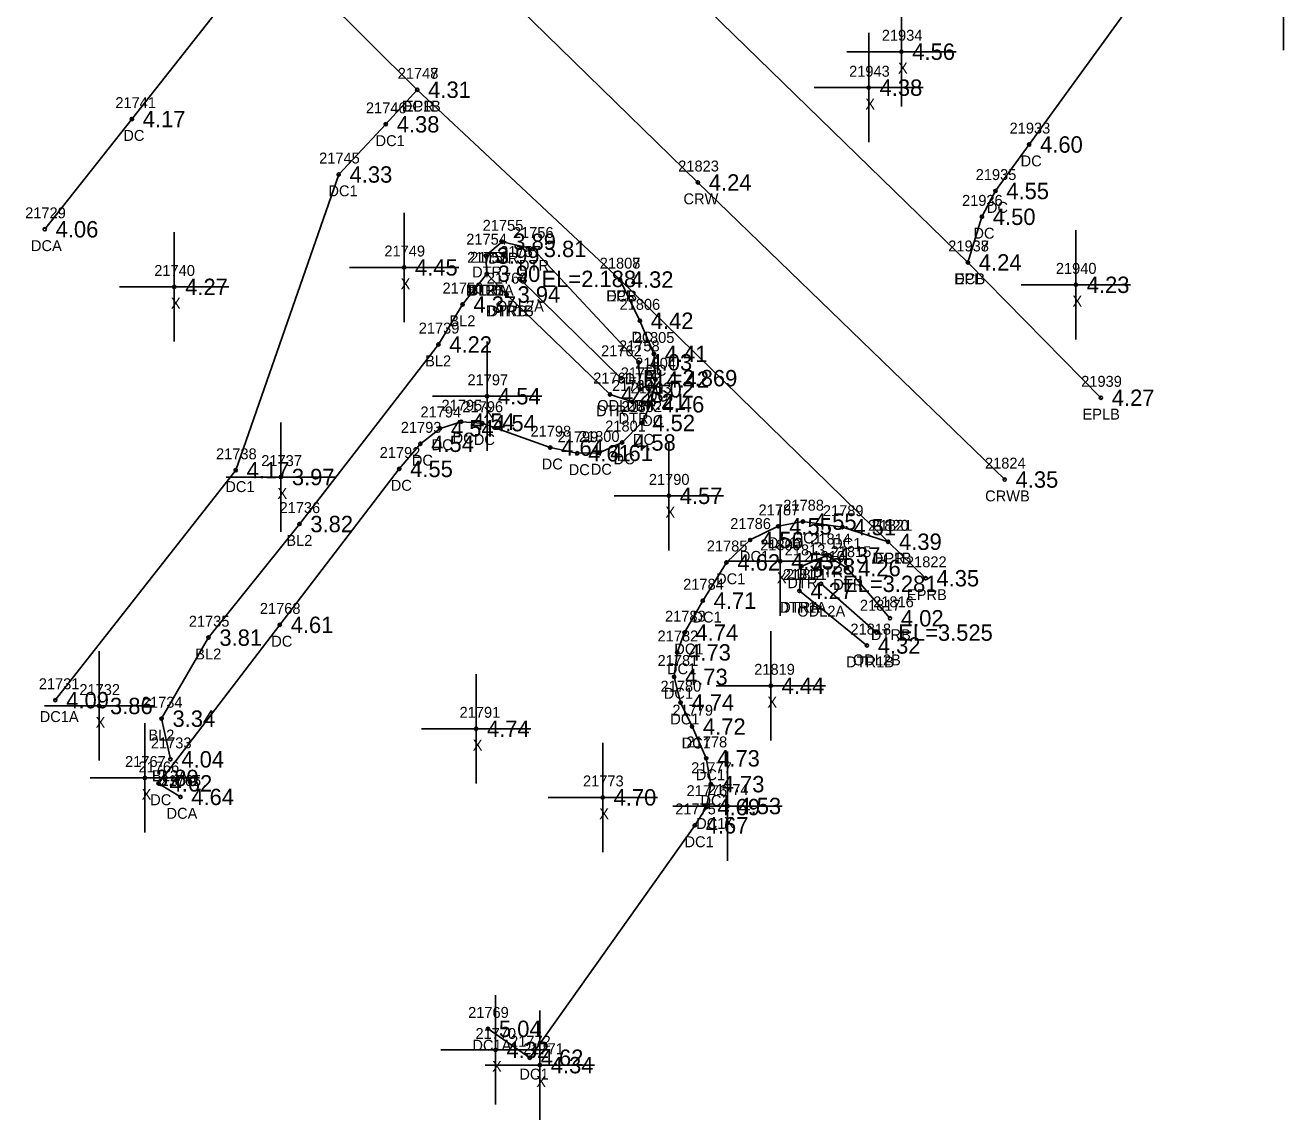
# Model space of a CAD drawing. Extents: x 2608745 to 2610333, y 641917 to 643463.
# Drawn here: x 2610174 to 2610289.1, y 641917.2 to 642017.3 of the extents above; entities that cross this region are included whole.
import ezdxf

# ---------------------------------------------------------------- set-up
doc = ezdxf.new("R2010")
doc.units = 0
for name, color, linetype in [('RD_DTM_BkLn1', 7, 'Continuous'), ('RD_DTM_BkLn_txCode', 7, 'Continuous'), ('RD_EX_Conc', 7, 'Continuous'), ('RD_EX_Conc_txCode', 7, 'Continuous'), ('RD_EX_H2O', 7, 'Continuous'), ('RD_EX_H2O_txCode', 7, 'Continuous'), ('RD_EX_Misc', 7, 'Continuous'), ('RD_EX_Misc_txCode', 7, 'Continuous'), ('RD_EX_Road', 7, 'Continuous'), ('RD_EX_Road_txCode', 7, 'Continuous'), ('RD_EX_TX_Conc_ELEV', 7, 'Continuous'), ('RD_EX_TX_H2O_ELEV', 7, 'Continuous'), ('RD_EX_TX_Misc_ELEV', 7, 'Continuous'), ('RD_EX_TX_Road_ELEV', 7, 'Continuous'), ('RD_HC_Survey_ELEV', 7, 'Continuous'), ('RD_HC_Survey_txCode', 7, 'Continuous'), ('RD_SMD_Locator', 7, 'Continuous')]:
    doc.layers.add(name, color=color, linetype=linetype)

msp = doc.modelspace()

# ---------------------------------------------------------------- linework, layer by layer
at = {"layer": 'RD_DTM_BkLn1'}
for points in [[(2609568.4, 642647.43), (2609618.95, 642597.92), (2609693.89, 642525.38), (2609771.33, 642450.27), (2609850.26, 642373.69), (2609929.54, 642297.24), (2610000.01, 642230.49), (2610078.71, 642154.75), (2610156.09, 642080.44), (2610235.53, 642002.94), (2610263.59, 641975.77)], [(2610187.28, 641950.18), (2610186.47, 641953.9), (2610190.76, 641961.31), (2610199.08, 641971.7), (2610211.79, 641988.12), (2610214, 641991.78), (2610216.21, 641994.59)]]:
    msp.add_lwpolyline(points, dxfattribs=at)
at = {"layer": 'RD_EX_Conc'}
for points in [[(2610289.13, 642038.1), (2610277.46, 642022.46), (2610265.83, 642006.41), (2610262.74, 642002.16), (2610261.51, 641999.8), (2610260.23, 641995.63)], [(2610175.78, 641998.66), (2610183.75, 642008.74), (2610193.19, 642020.73), (2610196.49, 642024.71)], [(2610176.75, 641955.59), (2610193.25, 641976.62), (2610202.67, 642003.67), (2610206.98, 642008.26), (2610209.86, 642011.42)], [(2610188.19, 641946.74), (2610186.2, 641947.98), (2610197.28, 641962.48), (2610208.21, 641976.74), (2610210.14, 641979.04), (2610211.94, 641980.45), (2610213.87, 641981.06), (2610215.8, 641980.93), (2610222.02, 641978.69), (2610224.49, 641978.17), (2610226.51, 641978.21), (2610228.6, 641979.16), (2610230.36, 641980.94), (2610231.21, 641982.65), (2610231.64, 641984.91), (2610231.5, 641987.26), (2610230.22, 641990.29), (2610228.39, 641994.06)], [(2610216.33, 641925.53), (2610220.15, 641922.89), (2610235.24, 641944.14), (2610236.31, 641945.81), (2610236.71, 641947.91), (2610236.29, 641950.27), (2610234.99, 641953.17), (2610233.94, 641955.37), (2610233.35, 641957.72), (2610233.64, 641959.96), (2610234.31, 641961.77), (2610235.97, 641964.69), (2610238.14, 641968.19), (2610240.31, 641970.24), (2610242.88, 641971.49), (2610245.14, 641971.92), (2610248.75, 641971.42), (2610252.93, 641970.08)]]:
    msp.add_lwpolyline(points, dxfattribs=at)
at = {"layer": 'RD_EX_H2O'}
for p, q in [((2610216.21, 641994.59), (2610218.03, 641992.69)), ((2610219.23, 641994.12), (2610228.49, 641985.04)), ((2610244.82, 641965.58), (2610250.99, 641960.59)), ((2610246.8, 641966.23), (2610251.86, 641961.77))]:
    msp.add_line(p, q, dxfattribs=at)
for points in [[(2610216.21, 641994.59), (2610216.14, 641996.25), (2610217.64, 641997.52), (2610220.43, 641996.86), (2610230.1, 641986.49), (2610230.26, 641984.02), (2610229.54, 641982.87), (2610227.49, 641983.55), (2610218.03, 641992.69)], [(2610244.82, 641965.58), (2610244.98, 641967.83), (2610247.32, 641968.83), (2610249.18, 641967.67), (2610253.1, 641963.08)]]:
    msp.add_lwpolyline(points, dxfattribs=at)
at = {"layer": 'RD_EX_Misc'}
for p, q in [((2610289.1, 642015.04), (2610289.1, 642025.04)), ((2610254.14, 642009.9), (2610254.14, 642019.9)), ((2610251.15, 642006.61), (2610251.15, 642016.61)), ((2610249.14, 642014.9), (2610259.14, 642014.9)), ((2610246.15, 642011.61), (2610256.15, 642011.61)), ((2610208.65, 641990.17), (2610208.65, 642000.17)), ((2610270.1, 641988.58), (2610270.1, 641998.58)), ((2610187.63, 641988.39), (2610187.63, 641998.39)), ((2610203.65, 641995.17), (2610213.65, 641995.17)), ((2610182.63, 641993.39), (2610192.63, 641993.39)), ((2610265.1, 641993.58), (2610275.1, 641993.58)), ((2610216.24, 641978.39), (2610216.24, 641988.39)), ((2610211.24, 641983.39), (2610221.24, 641983.39)), ((2610197.39, 641971), (2610197.39, 641981)), ((2610232.87, 641969.28), (2610232.87, 641979.28)), ((2610192.39, 641976), (2610202.39, 641976)), ((2610227.87, 641974.28), (2610237.87, 641974.28)), ((2610243.06, 641963.29), (2610243.06, 641973.29)), ((2610238.06, 641968.29), (2610248.06, 641968.29)), ((2610242.19, 641951.91), (2610242.19, 641961.91)), ((2610180.75, 641950.06), (2610180.75, 641960.06)), ((2610215.24, 641947.98), (2610215.24, 641957.98)), ((2610237.19, 641956.91), (2610247.19, 641956.91)), ((2610175.75, 641955.06), (2610185.75, 641955.06)), ((2610184.95, 641943.48), (2610184.95, 641953.48)), ((2610210.24, 641952.98), (2610220.24, 641952.98)), ((2610226.82, 641941.7), (2610226.82, 641951.7)), ((2610238.24, 641940.91), (2610238.24, 641950.91)), ((2610179.95, 641948.48), (2610189.95, 641948.48)), ((2610221.82, 641946.7), (2610231.82, 641946.7)), ((2610233.24, 641945.91), (2610243.24, 641945.91)), ((2610217.02, 641918.6), (2610217.02, 641928.6)), ((2610221.07, 641917.21), (2610221.07, 641927.21)), ((2610212.02, 641923.6), (2610222.02, 641923.6)), ((2610216.07, 641922.21), (2610226.07, 641922.21))]:
    msp.add_line(p, q, dxfattribs=at)
at = {"layer": 'RD_EX_Road'}
for points in [[(2609576.61, 642656.06), (2609590.88, 642642.24), (2609605.19, 642628.78), (2609627.58, 642607.09), (2609646.03, 642589.11), (2609702.18, 642534.04), (2609780.35, 642458.95), (2609858.79, 642382.83), (2609938.32, 642306.42), (2610008.62, 642239.32), (2610086.3, 642162.54), (2610164.18, 642089.49), (2610189.2, 642065.46), (2610214.78, 642040.19), (2610225.86, 642030.16), (2610226.32, 642028.39), (2610235.43, 642019.75), (2610260.23, 641995.63), (2610272.39, 641983.25)], [(2609841.8, 642365.54), (2609898.22, 642311.07), (2609921.04, 642289.43), (2609962.12, 642250.55), (2609969.04, 642244.08), (2609979.13, 642234.19), (2609992.4, 642221.66), (2610004.86, 642210.01), (2610027, 642188.8), (2610067.64, 642149.14), (2610070.8, 642146.19), (2610073.96, 642143.05), (2610116.51, 642103.01), (2610119.68, 642100.06), (2610135.09, 642085.92), (2610148.33, 642073.03), (2610165.14, 642055.61), (2610179.59, 642041.57), (2610196.49, 642024.71), (2610209.86, 642011.42), (2610228.39, 641994.06), (2610252.93, 641970.08), (2610256.35, 641966.74)]]:
    msp.add_lwpolyline(points, dxfattribs=at)
at = {"layer": 'RD_SMD_Locator'}
for centre in [(2610254.14, 642014.9), (2610209.86, 642011.42), (2610209.86, 642011.42), (2610251.15, 642011.61), (2610183.75, 642008.74), (2610206.98, 642008.26), (2610265.83, 642006.41), (2610202.67, 642003.67), (2610235.53, 642002.94), (2610262.74, 642002.16), (2610261.51, 641999.8), (2610175.78, 641998.66), (2610217.64, 641997.52), (2610216.14, 641996.25), (2610220.43, 641996.86), (2610208.65, 641995.17), (2610260.23, 641995.63), (2610260.23, 641995.63), (2610216.21, 641994.59), (2610216.21, 641994.59), (2610216.21, 641994.59), (2610219.23, 641994.12), (2610228.39, 641994.06), (2610228.39, 641994.06), (2610187.63, 641993.39), (2610218.03, 641992.69), (2610218.03, 641992.69), (2610270.1, 641993.58), (2610214, 641991.78), (2610230.22, 641990.29), (2610211.79, 641988.12), (2610231.5, 641987.26), (2610230.1, 641986.49), (2610228.49, 641985.04), (2610231.64, 641984.91), (2610216.24, 641983.39), (2610227.49, 641983.55), (2610230.26, 641984.02), (2610229.54, 641982.87), (2610231.21, 641982.65), (2610272.39, 641983.25), (2610211.94, 641980.45), (2610213.87, 641981.06), (2610215.8, 641980.93), (2610230.36, 641980.94), (2610210.14, 641979.04), (2610228.6, 641979.16), (2610222.02, 641978.69), (2610224.49, 641978.17), (2610226.51, 641978.21), (2610193.25, 641976.62), (2610208.21, 641976.74), (2610197.39, 641976), (2610263.59, 641975.77), (2610232.87, 641974.28), (2610245.14, 641971.92), (2610199.08, 641971.7), (2610242.88, 641971.49), (2610248.75, 641971.42), (2610240.31, 641970.24), (2610252.93, 641970.08), (2610252.93, 641970.08), (2610247.32, 641968.83), (2610238.14, 641968.19), (2610243.06, 641968.29), (2610244.98, 641967.83), (2610249.18, 641967.67), (2610246.8, 641966.23), (2610256.35, 641966.74), (2610244.82, 641965.58), (2610244.82, 641965.58), (2610235.97, 641964.69), (2610253.1, 641963.08), (2610197.28, 641962.48), (2610234.31, 641961.77), (2610251.86, 641961.77), (2610190.76, 641961.31), (2610250.99, 641960.59), (2610233.64, 641959.96), (2610233.35, 641957.72), (2610242.19, 641956.91), (2610176.75, 641955.59), (2610180.75, 641955.06), (2610233.94, 641955.37), (2610186.47, 641953.9), (2610215.24, 641952.98), (2610234.99, 641953.17), (2610187.28, 641950.18), (2610236.29, 641950.27), (2610184.95, 641948.48), (2610186.2, 641947.98), (2610236.71, 641947.91), (2610188.19, 641946.74), (2610226.82, 641946.7), (2610236.31, 641945.81), (2610238.24, 641945.91), (2610235.24, 641944.14), (2610216.33, 641925.53), (2610217.02, 641923.6), (2610220.15, 641922.89), (2610221.07, 641922.21)]:
    msp.add_circle(centre, 0.15, dxfattribs=at)

# ---------------------------------------------------------------- texts
at = {"layer": 'RD_DTM_BkLn_txCode'}
for s, p in [('21751', (2610214.7, 641995.59)), ('21750', (2610212.17, 641992.78)), ('BL2B', (2610214.54, 641992.59)), ('BL2', (2610212.8, 641989.78)), ('21739', (2610209.99, 641989.12)), ('BL2', (2610210.58, 641986.12)), ('21736', (2610197.26, 641972.7)), ('BL2', (2610197.88, 641969.7)), ('21735', (2610188.96, 641962.31)), ('BL2', (2610189.55, 641959.31)), ('21734', (2610184.67, 641954.9)), ('BL2', (2610185.26, 641951.9)), ('21733', (2610185.49, 641951.18)), ('BL2A', (2610185.59, 641948.18))]:
    msp.add_text(s, height=1, dxfattribs=at).set_placement(p)
at = {"layer": 'RD_EX_Conc_txCode'}
for s, p in [('21747', (2610208.07, 642012.42)), ('21741', (2610182.24, 642009.74)), ('21746', (2610205.16, 642009.26)), ('DC1B', (2610208.44, 642009.42)), ('DC', (2610182.97, 642006.74)), ('21933', (2610264.04, 642007.41)), ('DC1', (2610206.04, 642006.26)), ('21745', (2610200.88, 642004.67)), ('DC', (2610265.05, 642004.41)), ('21935', (2610260.94, 642003.16)), ('DC1', (2610201.73, 642001.67)), ('21936', (2610259.69, 642000.8)), ('DC', (2610261.96, 642000.16)), ('21729', (2610173.99, 641999.66)), ('DC', (2610260.73, 641997.8)), ('DCA', (2610174.52, 641996.66)), ('21937', (2610258.43, 641996.63)), ('21807', (2610226.55, 641995.06)), ('DCB', (2610258.98, 641993.63)), ('DCB', (2610227.14, 641992.06)), ('21806', (2610228.36, 641991.29)), ('DC', (2610229.44, 641988.29)), ('21805', (2610229.66, 641988.26)), ('21804', (2610229.8, 641985.91)), ('DC', (2610230.72, 641985.26)), ('21803', (2610229.38, 641983.65)), ('DC', (2610230.86, 641982.91)), ('21794', (2610210.15, 641981.45)), ('21795', (2610212.08, 641982.06)), ('21796', (2610213.99, 641981.93)), ('21802', (2610228.53, 641981.94)), ('DC', (2610230.43, 641980.65)), ('21793', (2610208.35, 641980.04)), ('21798', (2610220.22, 641979.69)), ('21799', (2610222.69, 641979.17)), ('21800', (2610224.64, 641979.21)), ('21801', (2610227.05, 641980.16)), ('DC', (2610211.17, 641978.45)), ('DC', (2610213.09, 641979.06)), ('DC', (2610215.03, 641978.93)), ('DC', (2610229.58, 641978.94)), ('21738', (2610191.45, 641977.62)), ('21792', (2610206.42, 641977.74)), ('DC', (2610209.36, 641977.04)), ('DC', (2610227.82, 641977.16)), ('DC', (2610221.24, 641976.69)), ('DC', (2610223.71, 641976.17)), ('DC', (2610225.73, 641976.21)), ('DC1', (2610192.3, 641974.62)), ('DC', (2610207.43, 641974.74)), ('21787', (2610241.08, 641972.49)), ('21788', (2610243.34, 641972.92)), ('21789', (2610246.96, 641972.42)), ('21786', (2610238.49, 641971.24)), ('21820', (2610251.09, 641971.08)), ('DC1', (2610244.19, 641969.92)), ('21785', (2610236.34, 641969.19)), ('DC1', (2610241.93, 641969.49)), ('DC1', (2610247.81, 641969.42)), ('DC1', (2610239.37, 641968.24)), ('DC1B', (2610251.51, 641968.08)), ('21784', (2610234.18, 641965.69)), ('DC1', (2610237.19, 641966.19)), ('21768', (2610195.46, 641963.48)), ('21783', (2610232.52, 641962.77)), ('DC1', (2610235.03, 641962.69)), ('21782', (2610231.84, 641960.96)), ('DC', (2610196.5, 641960.48)), ('DC1', (2610233.37, 641959.77)), ('21781', (2610231.84, 641958.72)), ('DC1', (2610232.7, 641957.96)), ('21731', (2610175.24, 641956.59)), ('21780', (2610232.11, 641956.37)), ('DC1', (2610232.41, 641955.72)), ('21779', (2610233.19, 641954.17)), ('DC1A', (2610175.32, 641953.59)), ('DC1', (2610233, 641953.37)), ('DC1', (2610234.04, 641951.17)), ('21778', (2610234.49, 641951.27)), ('21766', (2610184.36, 641948.98)), ('21777', (2610234.91, 641948.91)), ('DC1', (2610235.34, 641948.27)), ('21765', (2610186.37, 641947.74)), ('DC', (2610185.43, 641945.98)), ('21776', (2610234.49, 641946.81)), ('DC1', (2610235.76, 641945.91)), ('DCA', (2610186.92, 641944.74)), ('21775', (2610233.45, 641945.14)), ('DC1', (2610235.37, 641943.81)), ('DC1', (2610234.3, 641942.14)), ('21769', (2610214.51, 641926.53)), ('21772', (2610218.35, 641923.89)), ('DC1A', (2610214.9, 641923.53)), ('DC1', (2610219.2, 641920.89))]:
    msp.add_text(s, height=1, dxfattribs=at).set_placement(p)
at = {"layer": 'RD_EX_H2O_txCode'}
for s, p in [('21755', (2610215.84, 641998.52)), ('21756', (2610218.61, 641997.86)), ('21754', (2610214.34, 641997.25)), ('21752', (2610214.42, 641995.59)), ('21753', (2610214.42, 641995.59)), ('DTR', (2610216.37, 641995.52)), ('21757', (2610217.44, 641996.12)), ('DTR', (2610214.87, 641994.25)), ('DTR', (2610219.16, 641994.86)), ('21763', (2610216.21, 641993.69)), ('21764', (2610216.21, 641993.69)), ('DTR1A', (2610214.29, 641992.59)), ('DTRA', (2610214.46, 641992.59)), ('DTR1B', (2610216.13, 641990.69)), ('DTRB', (2610216.29, 641990.69)), ('ODL2A', (2610217.05, 641991.12)), ('21758', (2610228.31, 641987.49)), ('21762', (2610226.67, 641987.04)), ('21759', (2610228.47, 641985.02)), ('21761', (2610225.95, 641984.55)), ('21760', (2610227.68, 641983.87)), ('DTR', (2610228.83, 641984.49)), ('DTR', (2610226.22, 641981.55)), ('ODL2B', (2610226.32, 641982.04)), ('DTR', (2610229, 641982.02)), ('DTR', (2610228.27, 641980.87)), ('21813', (2610243.47, 641968.83)), ('21814', (2610245.81, 641969.83)), ('21810', (2610245.25, 641968.23)), ('21815', (2610247.67, 641968.67)), ('21812', (2610243.3, 641966.58)), ('21811', (2610243.59, 641966.58)), ('DTR', (2610246.06, 641966.83)), ('DTR', (2610243.71, 641965.83)), ('DTR', (2610247.91, 641965.67)), ('DTR1A', (2610242.89, 641963.58)), ('DTRA', (2610243.06, 641963.58)), ('ODL2A', (2610244.62, 641963.23)), ('21817', (2610250.35, 641963.77)), ('21816', (2610251.56, 641964.08)), ('21818', (2610249.48, 641961.59)), ('DTRB', (2610251.36, 641961.08)), ('DTR1B', (2610249.08, 641958.59)), ('ODL2B', (2610249.7, 641958.77))]:
    msp.add_text(s, height=1, dxfattribs=at).set_placement(p)
at = {"layer": 'RD_EX_Misc_txCode'}
for s, p in [('21934', (2610252.35, 642015.9)), ('21943', (2610249.36, 642012.61)), ('X', (2610253.83, 642012.9)), ('X', (2610250.84, 642009.61)), ('21749', (2610206.85, 641996.17)), ('21740', (2610185.8, 641994.39)), ('21940', (2610268.27, 641994.58)), ('X', (2610208.33, 641993.17)), ('X', (2610187.32, 641991.39)), ('X', (2610269.79, 641991.58)), ('21797', (2610214.45, 641984.39)), ('X', (2610215.93, 641981.39)), ('21737', (2610195.59, 641977)), ('21790', (2610231.04, 641975.28)), ('X', (2610197.07, 641974)), ('X', (2610232.56, 641972.28)), ('21809', (2610241.23, 641969.29)), ('X', (2610242.75, 641966.29)), ('21819', (2610240.68, 641957.91)), ('21732', (2610178.95, 641956.06)), ('X', (2610241.88, 641954.91)), ('21791', (2610213.73, 641953.98)), ('X', (2610180.43, 641953.06)), ('X', (2610214.93, 641950.98)), ('21767', (2610183.13, 641949.48)), ('21773', (2610225.02, 641947.7)), ('21774', (2610236.44, 641946.91)), ('X', (2610184.64, 641946.48)), ('X', (2610226.5, 641944.7)), ('X', (2610237.92, 641943.91)), ('21770', (2610215.18, 641924.6)), ('21771', (2610219.55, 641923.21)), ('X', (2610216.7, 641921.6)), ('X', (2610220.75, 641920.21))]:
    msp.add_text(s, height=1, dxfattribs=at).set_placement(p)
at = {"layer": 'RD_EX_Road_txCode'}
for s, p in [('21748', (2610208.07, 642012.42)), ('EPR', (2610208.63, 642009.42)), ('21938', (2610258.43, 641996.63)), ('21808', (2610226.55, 641995.06)), ('EPL', (2610259.02, 641993.63)), ('EPR', (2610227.16, 641992.06)), ('21939', (2610270.59, 641984.25)), ('EPLB', (2610270.71, 641981.25)), ('21821', (2610251.42, 641971.08)), ('EPR', (2610251.7, 641968.08)), ('21822', (2610254.56, 641967.74)), ('EPRB', (2610254.65, 641964.74))]:
    msp.add_text(s, height=1, dxfattribs=at).set_placement(p)
at = {"layer": 'RD_EX_TX_Conc_ELEV'}
for s, p in [('4.31', (2610210.86, 642010.67)), ('4.17', (2610184.75, 642007.99)), ('4.38', (2610207.98, 642007.51)), ('4.60', (2610266.83, 642005.66)), ('4.33', (2610203.67, 642002.92)), ('4.55', (2610263.74, 642001.41)), ('4.50', (2610262.51, 641999.05)), ('4.06', (2610176.78, 641997.91)), ('4.24', (2610261.23, 641994.88)), ('4.32', (2610229.39, 641993.31)), ('4.42', (2610231.22, 641989.54)), ('4.41', (2610232.5, 641986.51)), ('4.42', (2610232.64, 641984.16)), ('4.46', (2610232.21, 641981.9)), ('4.54', (2610214.87, 641980.31)), ('4.54', (2610216.8, 641980.18)), ('4.52', (2610231.36, 641980.19)), ('4.54', (2610212.94, 641979.7)), ('4.54', (2610211.14, 641978.29)), ('4.64', (2610223.02, 641977.94)), ('4.61', (2610225.49, 641977.42)), ('4.61', (2610227.51, 641977.46)), ('4.58', (2610229.6, 641978.41)), ('4.17', (2610194.25, 641975.87)), ('4.55', (2610209.21, 641975.99)), ('4.55', (2610243.88, 641970.74)), ('4.55', (2610246.14, 641971.17)), ('4.51', (2610249.75, 641970.67)), ('4.56', (2610241.31, 641969.49)), ('4.39', (2610253.93, 641969.33)), ('4.62', (2610239.14, 641967.44)), ('4.71', (2610236.97, 641963.94)), ('4.61', (2610198.28, 641961.73)), ('4.74', (2610235.31, 641961.02)), ('4.73', (2610234.64, 641959.21)), ('4.73', (2610234.35, 641956.97)), ('4.09', (2610177.75, 641954.84)), ('4.74', (2610234.94, 641954.62)), ('4.72', (2610235.99, 641952.42)), ('4.73', (2610237.29, 641949.52)), ('4.62', (2610187.2, 641947.23)), ('4.73', (2610237.71, 641947.16)), ('4.64', (2610189.19, 641945.99)), ('4.69', (2610237.31, 641945.06)), ('4.67', (2610236.24, 641943.39)), ('5.04', (2610217.33, 641924.78)), ('4.62', (2610221.15, 641922.14))]:
    msp.add_text(s, height=1.5, dxfattribs=at).set_placement(p)
at = {"layer": 'RD_EX_TX_H2O_ELEV'}
for s, p in [('3.89', (2610218.64, 641996.77)), ('3.81', (2610221.43, 641996.11)), ('3.99', (2610217.14, 641995.5)), ('3.90', (2610217.21, 641993.84)), ('3.90', (2610217.21, 641993.84)), ('EL=2.188', (2610221.23, 641993.37)), ('3.94', (2610219.03, 641991.94)), ('3.94', (2610219.03, 641991.94)), ('4.03', (2610231.1, 641985.74)), ('EL=2.869', (2610230.49, 641984.29)), ('4.02', (2610231.26, 641983.27)), ('4.23', (2610228.49, 641982.8)), ('4.21', (2610230.54, 641982.12)), ('4.28', (2610245.98, 641967.08)), ('4.37', (2610248.32, 641968.08)), ('4.26', (2610250.18, 641966.92)), ('4.27', (2610245.82, 641964.83)), ('4.27', (2610245.82, 641964.83)), ('EL=3.281', (2610248.8, 641965.48)), ('4.02', (2610254.1, 641962.33)), ('EL=3.525', (2610253.86, 641961.02)), ('4.32', (2610251.99, 641959.84))]:
    msp.add_text(s, height=1.5, dxfattribs=at).set_placement(p)
at = {"layer": 'RD_EX_TX_Misc_ELEV'}
for s, p in [('4.56', (2610255.14, 642014.15)), ('4.38', (2610252.15, 642010.86)), ('4.45', (2610209.65, 641994.42)), ('3.90', (2610217.21, 641993.84)), ('4.27', (2610188.63, 641992.64)), ('4.23', (2610271.1, 641992.83)), ('4.37', (2610215, 641991.03)), ('4.22', (2610212.79, 641987.37)), ('4.54', (2610217.24, 641982.64)), ('3.97', (2610198.39, 641975.25)), ('4.57', (2610233.87, 641973.53)), ('3.82', (2610200.08, 641970.95)), ('4.53', (2610244.06, 641967.54)), ('3.81', (2610191.76, 641960.56)), ('4.44', (2610243.19, 641956.16)), ('3.86', (2610181.75, 641954.31)), ('3.34', (2610187.47, 641953.15)), ('4.74', (2610216.24, 641952.23)), ('4.04', (2610188.28, 641949.43)), ('3.80', (2610185.95, 641947.73)), ('4.70', (2610227.82, 641945.95)), ('4.53', (2610239.24, 641945.16)), ('4.32', (2610218.02, 641922.85)), ('4.34', (2610222.07, 641921.46))]:
    msp.add_text(s, height=1.5, dxfattribs=at).set_placement(p)
at = {"layer": 'RD_EX_TX_Road_ELEV'}
for s, p in [('4.31', (2610210.86, 642010.67)), ('4.24', (2610261.23, 641994.88)), ('4.32', (2610229.39, 641993.31)), ('4.27', (2610273.39, 641982.5)), ('4.39', (2610253.93, 641969.33)), ('4.35', (2610257.35, 641965.99))]:
    msp.add_text(s, height=1.5, dxfattribs=at).set_placement(p)
at = {"layer": 'RD_HC_Survey_ELEV'}
for s, p in [('4.24', (2610236.53, 642002.19)), ('4.35', (2610264.59, 641975.02))]:
    msp.add_text(s, height=1.5, dxfattribs=at).set_placement(p)
at = {"layer": 'RD_HC_Survey_txCode'}
for s, p in [('21823', (2610233.73, 642003.94)), ('CRW', (2610234.21, 642000.94)), ('21824', (2610261.79, 641976.77)), ('CRWB', (2610261.8, 641973.77))]:
    msp.add_text(s, height=1, dxfattribs=at).set_placement(p)

doc.saveas('drawing.dxf')
